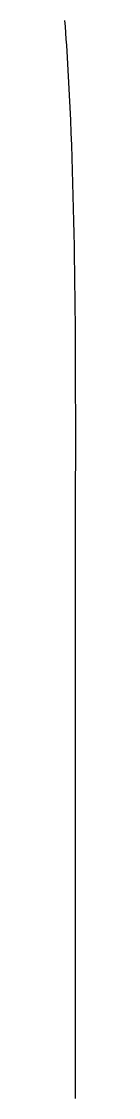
# Model space of a CAD drawing. Extents: x -7.3 to 34, y 0 to 22.
# Drawn here: x 2.6178 to 2.6184, y 0.8216 to 0.8818 of the extents above; entities that cross this region are included whole.
import ezdxf

# ---------------------------------------------------------------- set-up
doc = ezdxf.new("R2010")
doc.units = 0
doc.layers.add('SH_Text', color=7, linetype='Continuous')

msp = doc.modelspace()

# ---------------------------------------------------------------- linework, layer by layer
at = {"layer": 'SH_Text'}
for p, q in [((2.617776, 0.881897), (2.617801, 0.881551)), ((2.617801, 0.881551), (2.617825, 0.881204)), ((2.617825, 0.881204), (2.617848, 0.880857)), ((2.617848, 0.880857), (2.617871, 0.88051)), ((2.617871, 0.88051), (2.617915, 0.879814)), ((2.617915, 0.879814), (2.617956, 0.879117)), ((2.617956, 0.879117), (2.617994, 0.878418)), ((2.617994, 0.878418), (2.618031, 0.877717)), ((2.618031, 0.877717), (2.618065, 0.877016)), ((2.618065, 0.877016), (2.618096, 0.876313)), ((2.618096, 0.876313), (2.618126, 0.875609)), ((2.618126, 0.875609), (2.618153, 0.874904)), ((2.618153, 0.874904), (2.618178, 0.874199)), ((2.618178, 0.874199), (2.618202, 0.873492)), ((2.618202, 0.873492), (2.618223, 0.872785)), ((2.618223, 0.872785), (2.618243, 0.872078)), ((2.618243, 0.872078), (2.618261, 0.87137)), ((2.618261, 0.87137), (2.618277, 0.870661)), ((2.618277, 0.870661), (2.618292, 0.869953)), ((2.618292, 0.869953), (2.618305, 0.869244)), ((2.618305, 0.869244), (2.618317, 0.868535)), ((2.618317, 0.868535), (2.618327, 0.867827)), ((2.618327, 0.867827), (2.618336, 0.867118)), ((2.618336, 0.867118), (2.618344, 0.86641)), ((2.618344, 0.86641), (2.618351, 0.865702)), ((2.618351, 0.865702), (2.618357, 0.864995)), ((2.618357, 0.864995), (2.618362, 0.864288)), ((2.618362, 0.864288), (2.618366, 0.863582)), ((2.618366, 0.863582), (2.618369, 0.862877)), ((2.618369, 0.862877), (2.618371, 0.862172)), ((2.618371, 0.862172), (2.618373, 0.861469)), ((2.618373, 0.861469), (2.618374, 0.860767)), ((2.618374, 0.860767), (2.618375, 0.860065)), ((2.618375, 0.860065), (2.618375, 0.859366)), ((2.618375, 0.859366), (2.618375, 0.858667)), ((2.618375, 0.858667), (2.618375, 0.858624)), ((2.618375, 0.858624), (2.618375, 0.858618)), ((2.618375, 0.858618), (2.618375, 0.858615)), ((2.618375, 0.858615), (2.618375, 0.858614)), ((2.618375, 0.858614), (2.618375, 0.858614)), ((2.618375, 0.858614), (2.618375, 0.858614)), ((2.618375, 0.858614), (2.618375, 0.858613)), ((2.618375, 0.858613), (2.618375, 0.858612)), ((2.618375, 0.858612), (2.618375, 0.858607)), ((2.618375, 0.858607), (2.618375, 0.858601)), ((2.618375, 0.858601), (2.618375, 0.858593)), ((2.618375, 0.858593), (2.618375, 0.858583)), ((2.618375, 0.858583), (2.618375, 0.85857)), ((2.618375, 0.85857), (2.618375, 0.858556)), ((2.618375, 0.858556), (2.618375, 0.858539)), ((2.618375, 0.858539), (2.618375, 0.85852)), ((2.618375, 0.85852), (2.618375, 0.858499)), ((2.618375, 0.858499), (2.618375, 0.858477)), ((2.618375, 0.858477), (2.618375, 0.858452)), ((2.618375, 0.858452), (2.618375, 0.858425)), ((2.618375, 0.858425), (2.618375, 0.858396)), ((2.618375, 0.858396), (2.618375, 0.858364)), ((2.618375, 0.858364), (2.618375, 0.858331)), ((2.618375, 0.858331), (2.618375, 0.858296)), ((2.618375, 0.858296), (2.618375, 0.858259)), ((2.618375, 0.858259), (2.618375, 0.85822)), ((2.618375, 0.85822), (2.618375, 0.858179)), ((2.618375, 0.858179), (2.618375, 0.858135)), ((2.618375, 0.858135), (2.618375, 0.85809)), ((2.618375, 0.85809), (2.618375, 0.858043)), ((2.618375, 0.858043), (2.618375, 0.857994)), ((2.618375, 0.857994), (2.618375, 0.857943)), ((2.618375, 0.857943), (2.618375, 0.85789)), ((2.618375, 0.85789), (2.618375, 0.857834)), ((2.618375, 0.857834), (2.618375, 0.857777)), ((2.618375, 0.857777), (2.618375, 0.857718)), ((2.618375, 0.857718), (2.618375, 0.857658)), ((2.618375, 0.857658), (2.618375, 0.857595)), ((2.618375, 0.857595), (2.618375, 0.85753)), ((2.618375, 0.85753), (2.618375, 0.857463)), ((2.618375, 0.857463), (2.618375, 0.857395)), ((2.618375, 0.857395), (2.618375, 0.857324)), ((2.618375, 0.857324), (2.618375, 0.857252)), ((2.618375, 0.856692), (2.618374, 0.856605)), ((2.618375, 0.857252), (2.618375, 0.857177)), ((2.618375, 0.857177), (2.618375, 0.857101)), ((2.618375, 0.857101), (2.618375, 0.857023)), ((2.618375, 0.857023), (2.618375, 0.856943)), ((2.618375, 0.856943), (2.618375, 0.856861)), ((2.618375, 0.856861), (2.618375, 0.856778)), ((2.618375, 0.856778), (2.618375, 0.856692)), ((2.618374, 0.856605), (2.618374, 0.856516)), ((2.618374, 0.856516), (2.618374, 0.856424)), ((2.618374, 0.856424), (2.618374, 0.856332)), ((2.618374, 0.856332), (2.618374, 0.856237)), ((2.618374, 0.856237), (2.618374, 0.85614)), ((2.618374, 0.85614), (2.618374, 0.856042)), ((2.618374, 0.856042), (2.618374, 0.855942)), ((2.618374, 0.855942), (2.618374, 0.85584)), ((2.618374, 0.85584), (2.618374, 0.855737)), ((2.618374, 0.855737), (2.618374, 0.855631)), ((2.618374, 0.855631), (2.618374, 0.855524)), ((2.618374, 0.855524), (2.618374, 0.855415)), ((2.618374, 0.855415), (2.618374, 0.855304)), ((2.618374, 0.855304), (2.618374, 0.855192)), ((2.618374, 0.855192), (2.618374, 0.855077)), ((2.618374, 0.855077), (2.618374, 0.854961)), ((2.618374, 0.854961), (2.618374, 0.854844)), ((2.618374, 0.854844), (2.618374, 0.854724)), ((2.618374, 0.854724), (2.618374, 0.854603)), ((2.618374, 0.854603), (2.618374, 0.85448)), ((2.618374, 0.85448), (2.618374, 0.854356)), ((2.618374, 0.854356), (2.618374, 0.85423)), ((2.618374, 0.853972), (2.618373, 0.853841)), ((2.618373, 0.853841), (2.618373, 0.853708)), ((2.618373, 0.853708), (2.618373, 0.853573)), ((2.618374, 0.85423), (2.618374, 0.854102)), ((2.618374, 0.854102), (2.618374, 0.853972)), ((2.618373, 0.853573), (2.618373, 0.853437)), ((2.618373, 0.853437), (2.618373, 0.853299)), ((2.618373, 0.853299), (2.618373, 0.853159)), ((2.618373, 0.853159), (2.618373, 0.853018)), ((2.618373, 0.853018), (2.618373, 0.852875)), ((2.618373, 0.852875), (2.618373, 0.852731)), ((2.618373, 0.852731), (2.618373, 0.852585)), ((2.618373, 0.852585), (2.618373, 0.852437)), ((2.618373, 0.852437), (2.618373, 0.852288)), ((2.618373, 0.852288), (2.618373, 0.852137)), ((2.618373, 0.852137), (2.618373, 0.851985)), ((2.618373, 0.851985), (2.618373, 0.85183)), ((2.618373, 0.851359), (2.618372, 0.851199)), ((2.618373, 0.85183), (2.618373, 0.851675)), ((2.618373, 0.851675), (2.618373, 0.851518)), ((2.618373, 0.851518), (2.618373, 0.851359)), ((2.618372, 0.851199), (2.618372, 0.851037)), ((2.618372, 0.851037), (2.618372, 0.850873)), ((2.618372, 0.850873), (2.618372, 0.850709)), ((2.618372, 0.850709), (2.618372, 0.850542)), ((2.618372, 0.850542), (2.618372, 0.850374)), ((2.618372, 0.850374), (2.618372, 0.850205)), ((2.618372, 0.850205), (2.618372, 0.850034)), ((2.618372, 0.850034), (2.618372, 0.849861)), ((2.618372, 0.849861), (2.618372, 0.849687)), ((2.618372, 0.849687), (2.618372, 0.849512)), ((2.618372, 0.849512), (2.618372, 0.849335)), ((2.618372, 0.849335), (2.618372, 0.849157)), ((2.618372, 0.849157), (2.618372, 0.848977)), ((2.618372, 0.848977), (2.618372, 0.848795)), ((2.618372, 0.848613), (2.618371, 0.848428)), ((2.618371, 0.848428), (2.618371, 0.848243)), ((2.618372, 0.848795), (2.618372, 0.848613)), ((2.618371, 0.848243), (2.618371, 0.848056)), ((2.618371, 0.848056), (2.618371, 0.847867)), ((2.618371, 0.847867), (2.618371, 0.847677)), ((2.618371, 0.847677), (2.618371, 0.847486)), ((2.618371, 0.847486), (2.618371, 0.847293)), ((2.618371, 0.847293), (2.618371, 0.847099)), ((2.618371, 0.847099), (2.618371, 0.846903)), ((2.618371, 0.846903), (2.618371, 0.846707)), ((2.618371, 0.846707), (2.618371, 0.846508)), ((2.618371, 0.846508), (2.618371, 0.846309)), ((2.618371, 0.845905), (2.61837, 0.845701)), ((2.618371, 0.846309), (2.618371, 0.846108)), ((2.618371, 0.846108), (2.618371, 0.845905)), ((2.61837, 0.845701), (2.61837, 0.845496)), ((2.61837, 0.845496), (2.61837, 0.84529)), ((2.61837, 0.84529), (2.61837, 0.845082)), ((2.61837, 0.845082), (2.61837, 0.844873)), ((2.61837, 0.844873), (2.61837, 0.844663)), ((2.61837, 0.844663), (2.61837, 0.844451)), ((2.61837, 0.844451), (2.61837, 0.844238)), ((2.61837, 0.844238), (2.61837, 0.844024)), ((2.61837, 0.844024), (2.61837, 0.843808)), ((2.61837, 0.843808), (2.61837, 0.843591)), ((2.61837, 0.843591), (2.61837, 0.843373)), ((2.61837, 0.843154), (2.618369, 0.842933)), ((2.618369, 0.842933), (2.618369, 0.842711)), ((2.61837, 0.843373), (2.61837, 0.843154)), ((2.618369, 0.842711), (2.618369, 0.842488)), ((2.618369, 0.842488), (2.618369, 0.842264)), ((2.618369, 0.842264), (2.618369, 0.842038)), ((2.618369, 0.842038), (2.618369, 0.841811)), ((2.618369, 0.841811), (2.618369, 0.841583)), ((2.618369, 0.841583), (2.618369, 0.841354)), ((2.618369, 0.841354), (2.618369, 0.841124)), ((2.618369, 0.841124), (2.618369, 0.840892)), ((2.618369, 0.840425), (2.618368, 0.84019)), ((2.618369, 0.840892), (2.618369, 0.840659)), ((2.618369, 0.840659), (2.618369, 0.840425)), ((2.618368, 0.84019), (2.618368, 0.839953)), ((2.618368, 0.839953), (2.618368, 0.839716)), ((2.618368, 0.839716), (2.618368, 0.839477)), ((2.618368, 0.839477), (2.618368, 0.839237)), ((2.618368, 0.839237), (2.618368, 0.838996)), ((2.618368, 0.838996), (2.618368, 0.838754)), ((2.618368, 0.838754), (2.618368, 0.83851)), ((2.618368, 0.83851), (2.618368, 0.838266)), ((2.618368, 0.838266), (2.618368, 0.83802)), ((2.618368, 0.83802), (2.618368, 0.837774)), ((2.618368, 0.837774), (2.618367, 0.837526)), ((2.618367, 0.837526), (2.618367, 0.837277)), ((2.618367, 0.837277), (2.618367, 0.837027)), ((2.618367, 0.837027), (2.618367, 0.836776)), ((2.618367, 0.836776), (2.618367, 0.836524)), ((2.618367, 0.836524), (2.618367, 0.836271)), ((2.618367, 0.836271), (2.618367, 0.836016)), ((2.618367, 0.836016), (2.618367, 0.835761)), ((2.618367, 0.835761), (2.618367, 0.835505)), ((2.618367, 0.835247), (2.618366, 0.834989)), ((2.618366, 0.834989), (2.618366, 0.834729)), ((2.618367, 0.835505), (2.618367, 0.835247)), ((2.618366, 0.834729), (2.618366, 0.834469)), ((2.618366, 0.834469), (2.618366, 0.834207)), ((2.618366, 0.834207), (2.618366, 0.833945)), ((2.618366, 0.833945), (2.618366, 0.833681)), ((2.618366, 0.833681), (2.618366, 0.833417)), ((2.618366, 0.833417), (2.618366, 0.833151)), ((2.618366, 0.833151), (2.618366, 0.832885)), ((2.618366, 0.832885), (2.618366, 0.832617)), ((2.618366, 0.832617), (2.618366, 0.832349)), ((2.618366, 0.832349), (2.618365, 0.832079)), ((2.618365, 0.832079), (2.618365, 0.831809)), ((2.618365, 0.831809), (2.618365, 0.831538)), ((2.618365, 0.831538), (2.618365, 0.831265)), ((2.618365, 0.831265), (2.618365, 0.830992)), ((2.618365, 0.830992), (2.618365, 0.830718)), ((2.618365, 0.830718), (2.618365, 0.830443)), ((2.618365, 0.830443), (2.618365, 0.830167)), ((2.618365, 0.830167), (2.618365, 0.82989)), ((2.618365, 0.829612), (2.618364, 0.829334)), ((2.618365, 0.82989), (2.618365, 0.829612)), ((2.618364, 0.829334), (2.618364, 0.829054)), ((2.618364, 0.829054), (2.618364, 0.828774)), ((2.618364, 0.828774), (2.618364, 0.828492)), ((2.618364, 0.828492), (2.618364, 0.82821)), ((2.618364, 0.82821), (2.618364, 0.827927)), ((2.618364, 0.827927), (2.618364, 0.827643)), ((2.618364, 0.827643), (2.618364, 0.827358)), ((2.618364, 0.827358), (2.618364, 0.827073)), ((2.618364, 0.827073), (2.618363, 0.826786)), ((2.618363, 0.826786), (2.618363, 0.826499)), ((2.618363, 0.826499), (2.618363, 0.826211)), ((2.618363, 0.826211), (2.618363, 0.825922)), ((2.618363, 0.825922), (2.618363, 0.825633)), ((2.618363, 0.825633), (2.618363, 0.825342)), ((2.618363, 0.825342), (2.618363, 0.825051)), ((2.618363, 0.825051), (2.618363, 0.824759)), ((2.618363, 0.824759), (2.618363, 0.824466)), ((2.618363, 0.824466), (2.618362, 0.823878)), ((2.618362, 0.823878), (2.618362, 0.823287)), ((2.618362, 0.823287), (2.618362, 0.822693)), ((2.618362, 0.822693), (2.618362, 0.822096)), ((2.618362, 0.822096), (2.618362, 0.821496))]:
    msp.add_line(p, q, dxfattribs=at)
msp.add_lwpolyline([(2.617776, 0.881897), (2.617801, 0.881551), (2.617825, 0.881204), (2.617848, 0.880857), (2.617871, 0.88051), (2.617915, 0.879814), (2.617956, 0.879117), (2.617994, 0.878418), (2.618031, 0.877717), (2.618065, 0.877016), (2.618096, 0.876313), (2.618126, 0.875609), (2.618153, 0.874904), (2.618178, 0.874199), (2.618202, 0.873492), (2.618223, 0.872785), (2.618243, 0.872078), (2.618261, 0.87137), (2.618277, 0.870661), (2.618292, 0.869953), (2.618305, 0.869244), (2.618317, 0.868535), (2.618327, 0.867827), (2.618336, 0.867118), (2.618344, 0.86641), (2.618351, 0.865702), (2.618357, 0.864995), (2.618362, 0.864288), (2.618366, 0.863582), (2.618369, 0.862877), (2.618371, 0.862172), (2.618373, 0.861469), (2.618374, 0.860767), (2.618375, 0.860065), (2.618375, 0.859366), (2.618375, 0.858667), (2.618375, 0.858624), (2.618375, 0.858618), (2.618375, 0.858615), (2.618375, 0.858614), (2.618375, 0.858614), (2.618375, 0.858614), (2.618375, 0.858613), (2.618375, 0.858612), (2.618375, 0.858607), (2.618375, 0.858601), (2.618375, 0.858593), (2.618375, 0.858583), (2.618375, 0.85857), (2.618375, 0.858556), (2.618375, 0.858539), (2.618375, 0.85852), (2.618375, 0.858499), (2.618375, 0.858477), (2.618375, 0.858452), (2.618375, 0.858425), (2.618375, 0.858396), (2.618375, 0.858364), (2.618375, 0.858331), (2.618375, 0.858296), (2.618375, 0.858259), (2.618375, 0.85822), (2.618375, 0.858179), (2.618375, 0.858135), (2.618375, 0.85809), (2.618375, 0.858043), (2.618375, 0.857994), (2.618375, 0.857943), (2.618375, 0.85789), (2.618375, 0.857834), (2.618375, 0.857777), (2.618375, 0.857718), (2.618375, 0.857658), (2.618375, 0.857595), (2.618375, 0.85753), (2.618375, 0.857463), (2.618375, 0.857395), (2.618375, 0.857324), (2.618375, 0.857252), (2.618375, 0.857177), (2.618375, 0.857101), (2.618375, 0.857023), (2.618375, 0.856943), (2.618375, 0.856861), (2.618375, 0.856778), (2.618375, 0.856692), (2.618374, 0.856605), (2.618374, 0.856516), (2.618374, 0.856424), (2.618374, 0.856332), (2.618374, 0.856237), (2.618374, 0.85614), (2.618374, 0.856042), (2.618374, 0.855942), (2.618374, 0.85584), (2.618374, 0.855737), (2.618374, 0.855631), (2.618374, 0.855524), (2.618374, 0.855415), (2.618374, 0.855304), (2.618374, 0.855192), (2.618374, 0.855077), (2.618374, 0.854961), (2.618374, 0.854844), (2.618374, 0.854724), (2.618374, 0.854603), (2.618374, 0.85448), (2.618374, 0.854356), (2.618374, 0.85423), (2.618374, 0.854102), (2.618374, 0.853972), (2.618373, 0.853841), (2.618373, 0.853708), (2.618373, 0.853573), (2.618373, 0.853437), (2.618373, 0.853299), (2.618373, 0.853159), (2.618373, 0.853018), (2.618373, 0.852875), (2.618373, 0.852731), (2.618373, 0.852585), (2.618373, 0.852437), (2.618373, 0.852288), (2.618373, 0.852137), (2.618373, 0.851985), (2.618373, 0.85183), (2.618373, 0.851675), (2.618373, 0.851518), (2.618373, 0.851359), (2.618372, 0.851199), (2.618372, 0.851037), (2.618372, 0.850873), (2.618372, 0.850709), (2.618372, 0.850542), (2.618372, 0.850374), (2.618372, 0.850205), (2.618372, 0.850034), (2.618372, 0.849861), (2.618372, 0.849687), (2.618372, 0.849512), (2.618372, 0.849335), (2.618372, 0.849157), (2.618372, 0.848977), (2.618372, 0.848795), (2.618372, 0.848613), (2.618371, 0.848428), (2.618371, 0.848243), (2.618371, 0.848056), (2.618371, 0.847867), (2.618371, 0.847677), (2.618371, 0.847486), (2.618371, 0.847293), (2.618371, 0.847099), (2.618371, 0.846903), (2.618371, 0.846707), (2.618371, 0.846508), (2.618371, 0.846309), (2.618371, 0.846108), (2.618371, 0.845905), (2.61837, 0.845701), (2.61837, 0.845496), (2.61837, 0.84529), (2.61837, 0.845082), (2.61837, 0.844873), (2.61837, 0.844663), (2.61837, 0.844451), (2.61837, 0.844238), (2.61837, 0.844024), (2.61837, 0.843808), (2.61837, 0.843591), (2.61837, 0.843373), (2.61837, 0.843154), (2.618369, 0.842933), (2.618369, 0.842711), (2.618369, 0.842488), (2.618369, 0.842264), (2.618369, 0.842038), (2.618369, 0.841811), (2.618369, 0.841583), (2.618369, 0.841354), (2.618369, 0.841124), (2.618369, 0.840892), (2.618369, 0.840659), (2.618369, 0.840425), (2.618368, 0.84019), (2.618368, 0.839953), (2.618368, 0.839716), (2.618368, 0.839477), (2.618368, 0.839237), (2.618368, 0.838996), (2.618368, 0.838754), (2.618368, 0.83851), (2.618368, 0.838266), (2.618368, 0.83802), (2.618368, 0.837774), (2.618367, 0.837526), (2.618367, 0.837277), (2.618367, 0.837027), (2.618367, 0.836776), (2.618367, 0.836524), (2.618367, 0.836271), (2.618367, 0.836016), (2.618367, 0.835761), (2.618367, 0.835505), (2.618367, 0.835247), (2.618366, 0.834989), (2.618366, 0.834729), (2.618366, 0.834469), (2.618366, 0.834207), (2.618366, 0.833945), (2.618366, 0.833681), (2.618366, 0.833417), (2.618366, 0.833151), (2.618366, 0.832885), (2.618366, 0.832617), (2.618366, 0.832349), (2.618365, 0.832079), (2.618365, 0.831809), (2.618365, 0.831538), (2.618365, 0.831265), (2.618365, 0.830992), (2.618365, 0.830718), (2.618365, 0.830443), (2.618365, 0.830167), (2.618365, 0.82989), (2.618365, 0.829612), (2.618364, 0.829334), (2.618364, 0.829054), (2.618364, 0.828774), (2.618364, 0.828492), (2.618364, 0.82821), (2.618364, 0.827927), (2.618364, 0.827643), (2.618364, 0.827358), (2.618364, 0.827073), (2.618363, 0.826786), (2.618363, 0.826499), (2.618363, 0.826211), (2.618363, 0.825922), (2.618363, 0.825633), (2.618363, 0.825342), (2.618363, 0.825051), (2.618363, 0.824759), (2.618363, 0.824466), (2.618362, 0.823878), (2.618362, 0.823287), (2.618362, 0.822693), (2.618362, 0.822096), (2.618362, 0.821496)], dxfattribs=at)

doc.saveas('drawing.dxf')
